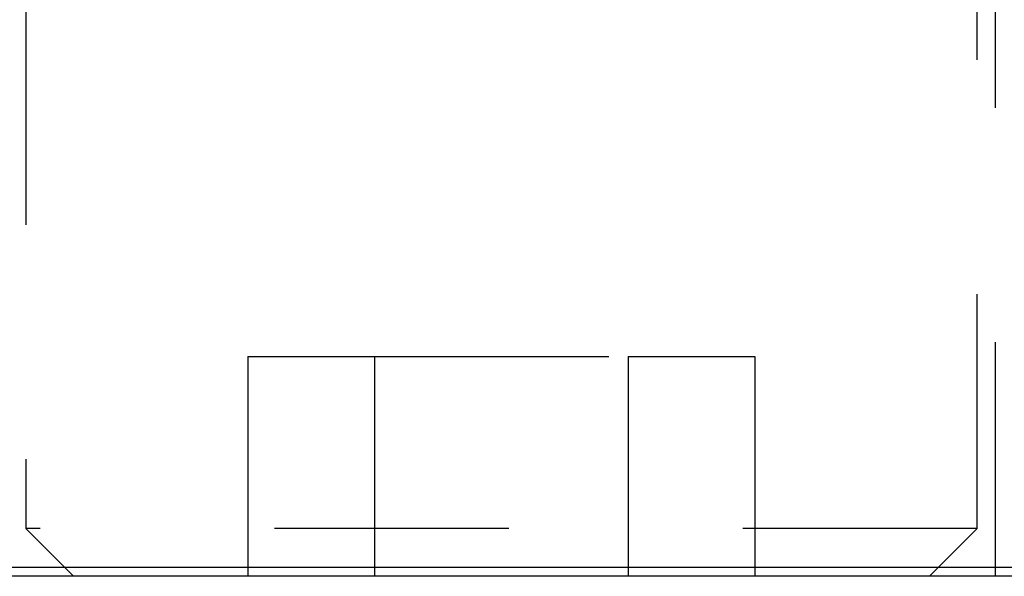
# Model space of a CAD drawing. Header units: inches. Extents: x 1907 to 2452, y -210 to -54.
# Tile 712 of 1056: x 2144.518 to 2144.939, y -177.742 to -177.504. Entities that reach past the tile are written whole.
import ezdxf

# ---------------------------------------------------------------- set-up
doc = ezdxf.new("R2010")
doc.units = ezdxf.units.IN
doc.header["$LTSCALE"] = 0.5
doc.header["$MEASUREMENT"] = 0
doc.linetypes.add('HIDDEN', pattern=[0.225, 0.15, -0.075])
doc.layers.add('SID-M-H', color=4, linetype='HIDDEN')
doc.layers.add('SID-M-S', color=105, linetype='Continuous')

msp = doc.modelspace()

# ---------------------------------------------------------------- linework, layer by layer
at = {"layer": 'SID-M-H'}
for p, q in [((2144.52094, -177.49183), (2144.52094, -177.72142)), ((2144.92719, -177.72142), (2144.92719, -177.49183)), ((2144.935, -177.74183), (2144.935, -177.49183)), ((2144.61581, -177.64808), (2144.66993, -177.64808)), ((2144.61581, -177.64808), (2144.61581, -177.74183)), ((2144.66993, -177.64808), (2144.66993, -177.74183)), ((2144.66993, -177.64808), (2144.77819, -177.64808)), ((2144.77819, -177.64808), (2144.77819, -177.74183)), ((2144.77819, -177.64808), (2144.83231, -177.64808)), ((2144.83231, -177.64808), (2144.83231, -177.74183)), ((2144.92719, -177.72142), (2144.52094, -177.72142)), ((2144.52094, -177.72142), (2144.54134, -177.74183)), ((2144.90678, -177.74183), (2144.92719, -177.72142))]:
    msp.add_line(p, q, dxfattribs=at)
at = {"layer": 'SID-M-S'}
for p, q in [((2143.58989, -177.73793), (2147.33989, -177.73793)), ((2147.33598, -177.74183), (2143.59379, -177.74183))]:
    msp.add_line(p, q, dxfattribs=at)

doc.saveas('drawing.dxf')
